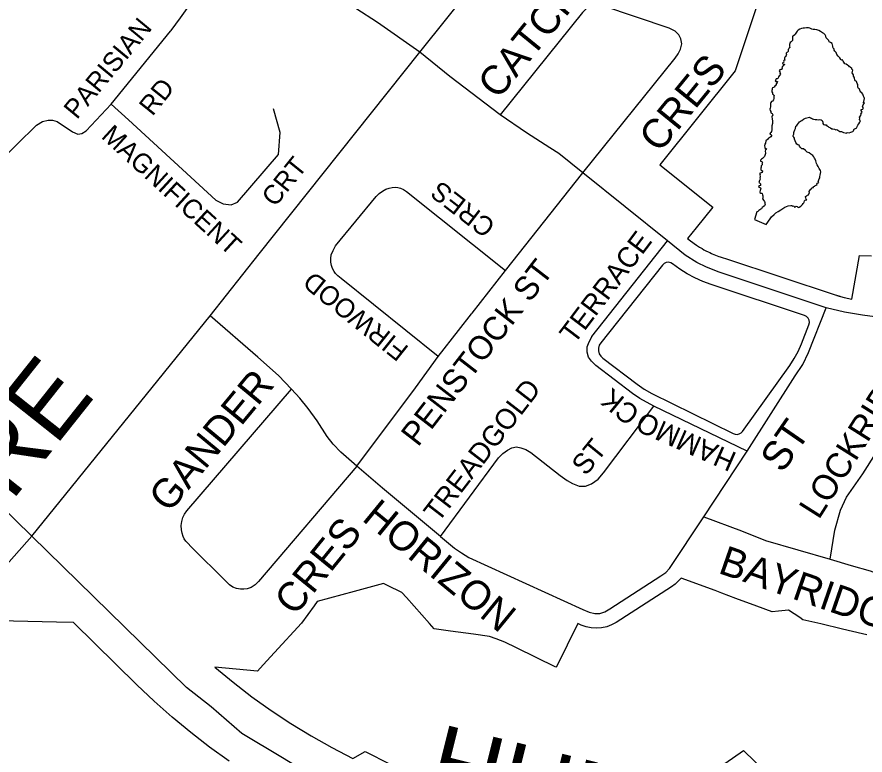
# Model space of a CAD drawing. Extents: x 586326 to 623965, y 4819854 to 4857850.
# Drawn here: x 603152 to 603733, y 4846599 to 4847104 of the extents above; entities that cross this region are included whole.
import ezdxf

# ---------------------------------------------------------------- set-up
doc = ezdxf.new("R2010")
doc.units = 0
for name, color, linetype in [('Major Rds and Hwys', 7, 'Continuous'), ('Major Rds Lbls', 7, 'Continuous'), ('Minor Rd Lbls', 7, 'Continuous'), ('Minor Rds', 7, 'Continuous'), ('Park Outlines', 7, 'Continuous'), ('Proposed Secondary Rds', 7, 'Continuous'), ('SWM Ponds', 7, 'Continuous')]:
    doc.layers.add(name, color=color, linetype=linetype)

msp = doc.modelspace()

# ---------------------------------------------------------------- linework, layer by layer
at = {"layer": 'Major Rds and Hwys'}
for points in [[(603427.68, 4847080.29), (603554.44, 4847238.52), (603558.76, 4847243.92), (603730.55, 4847456.94)], [(603284.25, 4846899.67), (603317.73, 4846942.25), (603427.68, 4847080.29)], [(602898.97, 4847006.35), (603161.98, 4846748.87)], [(603161.98, 4846748.87), (603284.25, 4846899.67)], [(602982.36, 4846545.5), (603161.98, 4846748.87)], [(603797.96, 4846455.14), (603614.74, 4846502.94), (603524.97, 4846526.36), (603453.76, 4846544.51), (603413.26, 4846559.17), (603388.48, 4846568.95), (603363.69, 4846578.72), (603333.67, 4846596.87), (603305.74, 4846613.63), (603284.8, 4846631.78), (603268.04, 4846645.05), (603161.98, 4846748.87)]]:
    msp.add_lwpolyline(points, dxfattribs=at)
at = {"layer": 'Minor Rds'}
for points in [[(603216.27, 4847044.65), (603257, 4847094.81), (603257.37, 4847095.29), (603263.76, 4847103.8), (603269.47, 4847111.96), (603274.23, 4847120.61), (603277.86, 4847129.53), (603284.36, 4847148.88)], [(603539.39, 4846997.65), (603602.7, 4847076.16), (603604.77, 4847079.33), (603606.38, 4847082.35), (603607.27, 4847086.05), (603606.44, 4847089.6), (603605.04, 4847092.29), (603602.54, 4847094.85), (603598.49, 4847096.71), (603553.14, 4847112.04), (603550.63, 4847112.62), (603547.74, 4847112.83), (603545.24, 4847112.31), (603543.08, 4847111.28), (603541.11, 4847109.69), (603539.23, 4847107.49), (603482.66, 4847037.45)], [(603482.66, 4847037.45), (603448.37, 4847063.77), (603427.68, 4847080.29)], [(603138.1, 4847003.81), (603165.18, 4847030.38), (603169.28, 4847032.86), (603173.11, 4847033.84), (603176.25, 4847033.82), (603179.25, 4847032.82), (603189.89, 4847025.77), (603193.42, 4847024.18), (603196.32, 4847024.54), (603199.28, 4847026.37), (603216.27, 4847044.65)], [(603216.27, 4847044.65), (603228.21, 4847034.03), (603288.09, 4846978.95), (603292.99, 4846976.41), (603298.6, 4846975.89), (603302.97, 4846977.64), (603331.05, 4847010.28), (603332.1, 4847025.37), (603327.63, 4847041.49)], [(603539.39, 4846997.65), (603522.85, 4847010.92), (603516.79, 4847014.8), (603500.78, 4847024.99), (603482.66, 4847037.45)], [(603486.49, 4846930.84), (603539.39, 4846997.65)], [(603597.31, 4846951.01), (603539.39, 4846997.65)], [(603440.4, 4846871.84), (603373.81, 4846925.37), (603371.62, 4846927.11), (603370.02, 4846928.7), (603368.98, 4846930.15), (603368, 4846932.25), (603367.14, 4846934.31), (603366.73, 4846936.45), (603366.7, 4846938.95), (603367.12, 4846941.46), (603368.31, 4846944.56), (603370.03, 4846947.63), (603397.87, 4846981.48), (603399.99, 4846983.59), (603402.2, 4846985.16), (603404.39, 4846986.49), (603406.71, 4846987.27), (603408.7, 4846987.69), (603410.81, 4846987.81), (603412.65, 4846987.57), (603414.51, 4846987.09), (603416.45, 4846986.25), (603418.6, 4846984.94), (603486.49, 4846930.84)], [(603588.1, 4846837.93), (603578.48, 4846843.09), (603573.47, 4846846.58), (603548.24, 4846865.67), (603545.21, 4846868.6), (603543.37, 4846871.43), (603542.31, 4846874.95), (603542.36, 4846878.57), (603543.63, 4846881.98), (603545.47, 4846885.26), (603545.63, 4846885.54), (603597.31, 4846951.01)], [(603706.09, 4846905.3), (603632.8, 4846929.72), (603624.13, 4846933.08), (603617.47, 4846936.27), (603609.51, 4846941.38), (603597.31, 4846951.01)], [(603440.4, 4846871.84), (603454.27, 4846889.59), (603463.18, 4846900.99), (603463.58, 4846901.51), (603486.49, 4846930.84)], [(603651.9, 4846807.06), (603684.88, 4846858.52), (603690.08, 4846866.38), (603693.9, 4846874.52), (603706.09, 4846905.3)], [(603784.6, 4846894.69), (603770.57, 4846896.52), (603747.73, 4846898.02), (603730.94, 4846900.09), (603718.61, 4846902.21), (603706.09, 4846905.3)], [(603339.96, 4846849.47), (603331.02, 4846858.75), (603316.77, 4846871.49), (603284.25, 4846899.67)], [(603708.71, 4846733.01), (603712.05, 4846752.92), (603715.75, 4846766.55), (603720.04, 4846775.41), (603731.12, 4846791.43), (603770.98, 4846854.08), (603779.13, 4846867.89), (603782.14, 4846877.02), (603784.6, 4846894.69)], [(603384.63, 4846796.66), (603424.69, 4846850.36), (603440.4, 4846871.84)], [(603384.63, 4846796.66), (603317.29, 4846717.77), (603314.97, 4846715.49), (603312.12, 4846713.51), (603309.51, 4846712.64), (603307.09, 4846712.38), (603304.93, 4846712.44), (603302.27, 4846712.96), (603299.74, 4846713.95), (603297.3, 4846715.5), (603295.3, 4846717.49), (603271.01, 4846741.78), (603270.98, 4846741.82), (603269.11, 4846743.66), (603267.57, 4846745.34), (603266.39, 4846746.93), (603265.57, 4846748.65), (603264.92, 4846750.79), (603264.45, 4846753.17), (603264.37, 4846756.04), (603264.65, 4846758.85), (603265.4, 4846761.67), (603266.51, 4846763.89), (603268.07, 4846766.23), (603339.96, 4846849.47)], [(603384.63, 4846796.66), (603373.56, 4846806.35), (603368.44, 4846811.87), (603364.21, 4846817.16), (603357.34, 4846827.84), (603351.37, 4846836.16), (603345.61, 4846843.39), (603339.96, 4846849.47)], [(603441.88, 4846748.64), (603481.61, 4846802.4), (603484.49, 4846805.51), (603487.69, 4846807.74), (603490.7, 4846809.38), (603493.91, 4846809.88), (603496.88, 4846809.37), (603500.24, 4846808.21), (603503.67, 4846806.07), (603523.76, 4846790.37), (603528.68, 4846786.89), (603532.24, 4846784.81), (603536.8, 4846783.09), (603541.19, 4846783.12), (603545.35, 4846784.6), (603549.85, 4846787.81), (603553.5, 4846792.14), (603588.1, 4846837.93)], [(603651.9, 4846807.06), (603588.1, 4846837.93)], [(603622.2, 4846762.09), (603651.9, 4846807.06)], [(603441.88, 4846748.64), (603402.17, 4846781.76), (603384.63, 4846796.66)], [(603441.88, 4846748.64), (603451.45, 4846740.6), (603456.35, 4846737.35), (603461.33, 4846734.2), (603539.33, 4846698.54), (603543.65, 4846696.78), (603547.68, 4846695.89), (603551.12, 4846695.9), (603554.56, 4846696.94), (603557.94, 4846699.03), (603592.82, 4846721.66), (603596.19, 4846724), (603598.68, 4846726.54), (603622.2, 4846762.09)], [(603622.2, 4846762.09), (603648, 4846752.4), (603664.48, 4846745.72), (603708.71, 4846733.01)], [(603708.71, 4846733.01), (603723.09, 4846728.73), (603736.19, 4846724.96), (603747.32, 4846720.81), (603762.91, 4846713.18)]]:
    msp.add_lwpolyline(points, dxfattribs=at)
at = {"layer": 'Park Outlines'}
for points in [[(603658.79, 4847112.8), (603643.68, 4847067.61), (603592.17, 4847003.25), (603628.31, 4846974.13), (603616.99, 4846960.08), (603611.12, 4846952.8), (603613.1, 4846951.21), (603617.17, 4846948.22), (603617.81, 4846947.75), (603619.24, 4846946.88), (603620.16, 4846946.33), (603621.12, 4846945.75), (603622.29, 4846945.04), (603622.81, 4846944.73), (603623.72, 4846944.28), (603625.32, 4846943.5), (603626.26, 4846943.05), (603627.47, 4846942.46), (603628.06, 4846942.17), (603630.33, 4846941.31), (603632.6, 4846940.44), (603633.52, 4846940.09), (603634.71, 4846939.7), (603637.75, 4846938.7), (603712.18, 4846914.16), (603713.21, 4846913.82), (603713.43, 4846913.75), (603713.44, 4846913.74), (603713.45, 4846913.74), (603713.49, 4846913.73), (603713.91, 4846913.61), (603714.23, 4846913.51), (603714.33, 4846913.48), (603714.66, 4846913.39), (603714.95, 4846913.3), (603715.35, 4846913.18), (603715.78, 4846913.06), (603718.47, 4846912.27), (603723.59, 4846911.12), (603728.92, 4846941.02), (603737.04, 4846940.78)], [(603733.94, 4846681.19), (603731.03, 4846681.88), (603717.26, 4846685.15), (603702.44, 4846688.66), (603690.11, 4846691.58), (603687.9, 4846693.06), (603680.29, 4846698.13), (603673.32, 4846697.36), (603669.13, 4846696.9), (603658.5, 4846700.85), (603644.23, 4846706.16), (603634.7, 4846709.7), (603629.96, 4846711.47), (603606.76, 4846720.1), (603604.79, 4846717.89), (603602.6, 4846715.91), (603600.21, 4846714.17), (603562.22, 4846689.67), (603559.1, 4846687.95), (603555.76, 4846686.7), (603552.28, 4846685.94), (603548.72, 4846685.68), (603545.17, 4846685.93), (603541.68, 4846686.68), (603538.34, 4846687.92), (603535.97, 4846688.99), (603521.29, 4846659.17), (603520.86, 4846659.05), (603507.53, 4846665.61), (603493.89, 4846672.32), (603486.07, 4846676.17), (603479.97, 4846678.43), (603475.54, 4846680.08), (603464.58, 4846681.57), (603448.71, 4846683.74), (603437.67, 4846685.24), (603434.35, 4846688.99), (603418.59, 4846706.77), (603415.5, 4846710.26), (603405.67, 4846714.97), (603402.77, 4846716.35), (603382.73, 4846710.94), (603357.52, 4846704.12), (603355.35, 4846701.13), (603346.64, 4846689.1), (603328.27, 4846669.09), (603320.43, 4846660.56), (603316.6, 4846656.39), (603287.39, 4846659.05), (603299.88, 4846648.69), (603312.73, 4846638.78), (603325.93, 4846629.34), (603339.46, 4846620.37), (603353.29, 4846611.89), (603367.42, 4846603.91), (603381.83, 4846596.44), (603390.25, 4846601.2), (603424.58, 4846584.02)], [(603297.06, 4846594.59), (603283.77, 4846604.23), (603270.8, 4846614.3), (603258.17, 4846624.79), (603245.89, 4846635.69), (603233.98, 4846646.98), (603190.57, 4846689.58), (603178.89, 4846689.84), (603139.4, 4846690.72), (603056.02, 4846593.33)], [(603615.74, 4846578.35), (603649.45, 4846601.9), (603711.05, 4846542.05)]]:
    msp.add_lwpolyline(points, dxfattribs=at)
msp.add_lwpolyline([(603593.87, 4846934.55), (603551.68, 4846881.3), (603550.67, 4846879.6), (603550.14, 4846877.69), (603550.12, 4846875.7), (603550.63, 4846873.79), (603551.62, 4846872.07), (603553.03, 4846870.67), (603576.49, 4846852.86), (603581.44, 4846849.46), (603586.69, 4846846.55), (603642.45, 4846819.03), (603643.78, 4846818.59), (603645.18, 4846818.54), (603646.55, 4846818.88), (603647.76, 4846819.58), (603648.73, 4846820.59), (603681.12, 4846865.74), (603684.19, 4846870.42), (603686.86, 4846875.33), (603689.11, 4846880.46), (603694.19, 4846893.49), (603694.53, 4846895.07), (603694.34, 4846896.68), (603693.65, 4846898.14), (603692.53, 4846899.31), (603691.1, 4846900.06), (603691.1, 4846900.06), (603627.26, 4846921.1), (603621.61, 4846923.19), (603616.13, 4846925.67), (603610.83, 4846928.54), (603605.75, 4846931.77), (603600.91, 4846935.35), (603599.55, 4846936.12), (603598.01, 4846936.44), (603596.45, 4846936.26), (603595.03, 4846935.61)], close=True, dxfattribs=at)
at = {"layer": 'Proposed Secondary Rds'}
msp.add_lwpolyline([(603427.68, 4847080.29), (603398.82, 4847100.68), (603369.01, 4847119.99)], dxfattribs=at)
at = {"layer": 'SWM Ponds'}
msp.add_lwpolyline([(603700.95, 4847095.27), (603699.6, 4847095.65), (603698.26, 4847095.9), (603697.05, 4847095.99), (603696.2, 4847096.23), (603694.89, 4847096.89), (603693.84, 4847097.1), (603692.69, 4847096.96), (603691.29, 4847096.89), (603690.32, 4847096.74), (603689.09, 4847096.66), (603688, 4847096.11), (603686.97, 4847095.5), (603686.17, 4847094.79), (603685.67, 4847094.15), (603685.34, 4847093.49), (603684.92, 4847092.72), (603684.57, 4847092.2), (603683.56, 4847091.52), (603682.98, 4847091.25), (603682.97, 4847090.46), (603683.1, 4847089.14), (603682.89, 4847088.32), (603682.46, 4847087.93), (603682.08, 4847087.37), (603681.44, 4847087.01), (603681.08, 4847086.32), (603681, 4847085.59), (603681.03, 4847084.53), (603681.2, 4847083.66), (603680.79, 4847083.37), (603680.4, 4847082.64), (603680.11, 4847082.19), (603680.02, 4847081.53), (603679.94, 4847080.8), (603679.47, 4847080.44), (603679.11, 4847080.05), (603678.69, 4847079.59), (603678.71, 4847079.14), (603678.79, 4847078.47), (603678.6, 4847078.07), (603678.2, 4847077.4), (603677.75, 4847076.9), (603677.49, 4847076.25), (603677.4, 4847075.52), (603677.65, 4847074.9), (603677.11, 4847074.6), (603676.86, 4847074.12), (603677, 4847073.52), (603676.27, 4847073.05), (603676.2, 4847072.5), (603676.65, 4847072.21), (603677.47, 4847072.17), (603677.21, 4847071.53), (603676.61, 4847071.08), (603676.16, 4847070.58), (603675.73, 4847069.87), (603675.95, 4847069.21), (603676.17, 4847068.86), (603675.47, 4847068.43), (603675.02, 4847068.41), (603674.26, 4847068.22), (603673.92, 4847067.63), (603674, 4847067.19), (603674.61, 4847066.79), (603674.42, 4847066.08), (603674.85, 4847065.38), (603674.26, 4847064.62), (603673.77, 4847064.08), (603673.3, 4847063.48), (603673.39, 4847063.15), (603673.02, 4847062.41), (603672.54, 4847062.11), (603671.75, 4847062.12), (603671.48, 4847061.3), (603671.14, 4847060.71), (603671.65, 4847060.19), (603672.28, 4847060.37), (603672.77, 4847060.29), (603672.47, 4847059.61), (603672.14, 4847058.95), (603671.7, 4847058.69), (603671.8, 4847058.49), (603671.77, 4847057.84), (603671.15, 4847057.53), (603670.68, 4847056.92), (603670.82, 4847056.73), (603670.05, 4847056.19), (603669.32, 4847056.03), (603669.12, 4847055.39), (603669.02, 4847054.8), (603668.84, 4847054.02), (603668.85, 4847053.17), (603669.24, 4847052.43), (603669.34, 4847051.68), (603669.85, 4847051.42), (603670.34, 4847050.78), (603670.12, 4847050.03), (603670.25, 4847049.26), (603670.24, 4847048.54), (603670, 4847047.69), (603669.24, 4847046.88), (603668.67, 4847046.47), (603668.23, 4847045.9), (603667.94, 4847045.45), (603667.85, 4847044.79), (603667.88, 4847044.04), (603667.93, 4847043.02), (603667.66, 4847041.89), (603667.57, 4847041.23), (603667.7, 4847040.45), (603668.15, 4847039.77), (603668.24, 4847038.88), (603669.03, 4847038.25), (603669.29, 4847037.87), (603669.61, 4847037.39), (603669.27, 4847036.84), (603668.79, 4847036.61), (603668.84, 4847035.9), (603669.07, 4847034.87), (603669.28, 4847032.87), (603669.25, 4847031.43), (603668.93, 4847029.85), (603668.81, 4847028.6), (603668.85, 4847027.17), (603668.71, 4847026.05), (603668.08, 4847025.33), (603667.59, 4847024.92), (603667.43, 4847024.25), (603667.93, 4847024.11), (603668.61, 4847023.57), (603668.69, 4847023.14), (603668.23, 4847022.47), (603667.54, 4847021.97), (603666.6, 4847021.55), (603665.89, 4847020.57), (603664.79, 4847019.54), (603664.4, 4847017.95), (603664.14, 4847017.3), (603663.87, 4847016.11), (603663.95, 4847015.19), (603663.97, 4847014.51), (603664.67, 4847014.32), (603665.25, 4847014.36), (603664.74, 4847013.72), (603664.35, 4847013.24), (603664.45, 4847012.79), (603664.34, 4847012.25), (603664.47, 4847011.49), (603664.53, 4847011.02), (603664.2, 4847010.36), (603664.05, 4847009.62), (603663.76, 4847008.93), (603663.1, 4847008.17), (603662.34, 4847007.42), (603661.7, 4847007), (603661.16, 4847006.39), (603661.17, 4847005.77), (603661.82, 4847005.51), (603662.29, 4847005.26), (603662.48, 4847004.87), (603661.94, 4847004.5), (603662.15, 4847004.12), (603662.1, 4847003.22), (603661.57, 4847002.47), (603661.51, 4847001.6), (603661.32, 4847000.89), (603661.31, 4846999.86), (603661.93, 4846999.41), (603662.51, 4846998.98), (603662.26, 4846998.03), (603661.43, 4846997.76), (603660.84, 4846997.55), (603660.46, 4846997.29), (603660.73, 4846996.67), (603660.65, 4846996.05), (603660.9, 4846995.43), (603660.8, 4846994.83), (603660.54, 4846994.19), (603660.83, 4846993.47), (603660.31, 4846992.41), (603660.14, 4846991.81), (603659.89, 4846991.09), (603660.33, 4846990.87), (603660.99, 4846990.23), (603661.1, 4846989.05), (603660.31, 4846988.75), (603659.64, 4846988.36), (603659.93, 4846987.95), (603660.1, 4846987.69), (603660.73, 4846987.87), (603661.01, 4846987.53), (603661.2, 4846986.83), (603661.11, 4846986.17), (603660.95, 4846985.5), (603660.53, 4846984.73), (603660.67, 4846984.2), (603661.39, 4846983.88), (603662.05, 4846983.79), (603662.23, 4846983.47), (603662.54, 4846982.61), (603662.66, 4846981.91), (603662.75, 4846981.17), (603662.56, 4846980.53), (603662.35, 4846979.95), (603662.73, 4846979.66), (603663.22, 4846979.03), (603663.74, 4846978.14), (603664.11, 4846977.36), (603664.06, 4846976.67), (603664.19, 4846975.9), (603663.87, 4846975.1), (603662.97, 4846974.34), (603662.27, 4846973.91), (603661.72, 4846973.13), (603661.18, 4846972.75), (603660.52, 4846972.29), (603659.96, 4846971.81), (603659.31, 4846971.22), (603658.62, 4846970.9), (603656.88, 4846965.68), (603664.91, 4846962.21), (603667.58, 4846966.11), (603668.56, 4846967.6), (603670.47, 4846969.07), (603671.63, 4846970.26), (603673.12, 4846971.17), (603674.97, 4846972.36), (603676.35, 4846973.35), (603677.69, 4846974.13), (603679.91, 4846975.02), (603681.77, 4846975.21), (603682.73, 4846975.26), (603683.06, 4846974.75), (603683.92, 4846975), (603684.43, 4846974.24), (603685.07, 4846974.35), (603685.45, 4846974.84), (603686.1, 4846974.58), (603686.77, 4846973.87), (603687.53, 4846974.07), (603688.63, 4846974.86), (603689.76, 4846975.99), (603690.4, 4846976.65), (603690.86, 4846977.08), (603690.95, 4846977.59), (603691.11, 4846978.46), (603691.73, 4846978.9), (603692.25, 4846979.17), (603692.71, 4846979.3), (603692.45, 4846979.74), (603692.12, 4846980.49), (603691.84, 4846981.07), (603691.92, 4846981.58), (603692.5, 4846981.91), (603692.97, 4846982.21), (603693.35, 4846982.46), (603693.86, 4846982.55), (603694.22, 4846983.25), (603694.55, 4846983.91), (603694.45, 4846984.82), (603694.93, 4846985.5), (603695.22, 4846986.25), (603695.76, 4846986.56), (603696.08, 4846987.28), (603696.83, 4846987.61), (603697.4, 4846987.72), (603697.46, 4846988.34), (603698.19, 4846988.5), (603698.51, 4846988.98), (603699.24, 4846989.21), (603699.8, 4846989.38), (603699.74, 4846989.85), (603700.19, 4846990.66), (603700.96, 4846991.1), (603700.64, 4846991.71), (603700.78, 4846992.28), (603701.25, 4846993.5), (603701.81, 4846994.22), (603701.79, 4846995.21), (603702.05, 4846996.17), (603702.12, 4846997.27), (603702.32, 4846998.46), (603702.07, 4846999.32), (603701.32, 4847000.7), (603700.6, 4847002.12), (603699.92, 4847003.2), (603699.49, 4847004.14), (603699.12, 4847004.99), (603698.86, 4847005.98), (603698.49, 4847007), (603698.11, 4847007.84), (603697.64, 4847008.64), (603696.93, 4847009.68), (603695.63, 4847010.52), (603694.45, 4847011.44), (603693.13, 4847011.92), (603691.94, 4847012.98), (603690.5, 4847014.1), (603689.31, 4847014.23), (603688.42, 4847015.11), (603687.76, 4847015.99), (603687.65, 4847016.63), (603686.69, 4847016.89), (603686.01, 4847017.42), (603685.16, 4847018.52), (603684.71, 4847019.66), (603684.37, 4847020.71), (603684.32, 4847021.43), (603683.86, 4847022.09), (603683.36, 4847022.54), (603683.52, 4847023.21), (603683.88, 4847024.22), (603683.8, 4847025.24), (603684.24, 4847026.01), (603684.65, 4847027.09), (603684.93, 4847028.15), (603685.31, 4847029.56), (603686, 4847030.06), (603686.35, 4847030.82), (603687.03, 4847031.76), (603687.74, 4847032.6), (603688.58, 4847033.05), (603689.47, 4847033.64), (603690.55, 4847034.56), (603691.91, 4847035.21), (603692.77, 4847035.45), (603693.81, 4847035.68), (603694.65, 4847035.75), (603695.34, 4847035.45), (603695.96, 4847035.15), (603696.74, 4847034.67), (603697.28, 4847034.43), (603698.4, 4847034.29), (603699.61, 4847034.2), (603700.55, 4847034.01), (603701.63, 4847034.21), (603702.54, 4847034.04), (603703.29, 4847033.45), (603703.87, 4847032.39), (603703.78, 4847031.42), (603704.17, 4847030.82), (603705.15, 4847030.6), (603706.07, 4847030.67), (603706.5, 4847029.97), (603707.32, 4847029.39), (603707.95, 4847029.02), (603709.07, 4847028.58), (603709.9, 4847027.92), (603710.7, 4847027.85), (603711.8, 4847027.54), (603712.6, 4847027.16), (603713.32, 4847027.39), (603713.94, 4847026.85), (603715.36, 4847026.1), (603716.44, 4847025.99), (603718.03, 4847025.29), (603719.09, 4847025.08), (603720.03, 4847024.96), (603720.47, 4847025.22), (603721.83, 4847025.07), (603722.84, 4847025.51), (603724.36, 4847025.97), (603724.87, 4847026.54), (603725.13, 4847027.74), (603725.78, 4847027.78), (603727.1, 4847028.46), (603727.18, 4847029.43), (603727.68, 4847030.38), (603728.52, 4847031.38), (603729.03, 4847032.5), (603729.45, 4847033.34), (603728.99, 4847034.24), (603729.15, 4847035.15), (603728.99, 4847035.95), (603729.68, 4847037), (603730.07, 4847038.04), (603729.9, 4847038.66), (603730.38, 4847038.83), (603730.8, 4847039.3), (603729.96, 4847040.32), (603730.12, 4847040.98), (603731.11, 4847041.25), (603731.32, 4847041.76), (603731.4, 4847042.49), (603731, 4847043.13), (603731.24, 4847043.53), (603731.46, 4847044.27), (603731.79, 4847044.93), (603732.26, 4847045.61), (603731.61, 4847045.77), (603732.32, 4847048.73), (603732.17, 4847049.4), (603731.73, 4847050.17), (603731.25, 4847051.58), (603730.51, 4847052.58), (603729.73, 4847053.07), (603729.22, 4847053.59), (603729.1, 4847054.3), (603728.89, 4847055.13), (603728.11, 4847055.57), (603727.79, 4847056.29), (603727.72, 4847057.14), (603727.81, 4847058.11), (603727.34, 4847058.84), (603727.14, 4847059.67), (603726.87, 4847060.19), (603726.68, 4847060.58), (603725.95, 4847060.72), (603725.64, 4847061.51), (603725.42, 4847062.48), (603725.26, 4847063.28), (603724.87, 4847063.88), (603724.73, 4847064.79), (603724.36, 4847065.57), (603723.93, 4847066.27), (603724.16, 4847067.19), (603724.33, 4847068.03), (603723.59, 4847068.73), (603723.55, 4847069.61), (603722.91, 4847069.49), (603722.57, 4847070.38), (603721.92, 4847070.34), (603721.5, 4847070.97), (603720.72, 4847071.46), (603719.82, 4847072.1), (603718.87, 4847072.29), (603718.24, 4847073.52), (603717.7, 4847074.31), (603717.17, 4847075.03), (603716.58, 4847074.82), (603716.07, 4847075.34), (603715.33, 4847076.58), (603714.32, 4847077.56), (603713.44, 4847078.85), (603712.92, 4847080.06), (603712.07, 4847081.08), (603711.55, 4847081.74), (603711.48, 4847082.58), (603711.05, 4847082.98), (603710.69, 4847083.69), (603710.69, 4847084.54), (603710.44, 4847085.47), (603710.13, 4847086.32), (603709.05, 4847086.98), (603708, 4847087.43), (603707.82, 4847088.37), (603707.07, 4847089.2), (603706.16, 4847090.15), (603705.85, 4847091.31), (603705.43, 4847092.19), (603704.47, 4847093.06), (603703.64, 4847093.71), (603702.19, 4847094.6)], close=True, dxfattribs=at)

# ---------------------------------------------------------------- texts
at = {"layer": 'Major Rds Lbls'}
for s, rotation, p in [('MORE', 51.54338, (603081.05, 4846687.67)), ('HUMBERWEST', 346.06785, (603430.57, 4846571.72))]:
    msp.add_text(s, height=49.998, rotation=rotation, dxfattribs=at).set_placement(p)
at = {"layer": 'Minor Rd Lbls'}
for s, height, rotation, p in [('CATCHFLY', 19.992, 50.81589, (603481.37, 4847047.32)), ('PARISIAN', 13.117, 50.3902, (603192.85, 4847033.74)), ('CRES', 19.992, 50.81589, (603591.85, 4847010.74)), ('RD', 13.117, 51.1244, (603244.61, 4847036.01)), ('MAGNIFICENT', 13.1168, 317.47732, (603208.85, 4847022.02)), ('CRT', 13.117, 51.1244, (603328.57, 4846973.7)), ('CRES', 13.117, 142.14096, (603480.42, 4846962.83)), ('TERRACE', 13.961, 52.85906, (603533.57, 4846879.7)), ('PENSTOCK ST', 16.1848, 52.25695, (603426.47, 4846809.37)), ('FIRWOOD', 13.117, 141.34707, (603420.9, 4846877.97)), ('LOCKRIDGE', 17.141, 57.71062, (603701, 4846759.57)), ('GANDER', 19.992, 50.3902, (603256.02, 4846764.12)), ('TREADGOLD', 13.961, 52.36609, (603440.43, 4846757.59)), ('CK', 13.961, 140.67683, (603579.36, 4846834.39)), ('HAMMO', 13.961, 156.16416, (603645.58, 4846805.4)), ('ST', 19.992, 55.32212, (603676.11, 4846791.34)), ('ST', 13.961, 50.81589, (603541.44, 4846789.54)), ('HORIZON', 19.992, 320.65623, (603387.38, 4846760)), ('CRES', 19.992, 50.81589, (603342.1, 4846693.42)), ('BAYRIDGE', 19.992, 340.8923, (603631.36, 4846723.77))]:
    msp.add_text(s, height=height, rotation=rotation, dxfattribs=at).set_placement(p)

doc.saveas('drawing.dxf')
